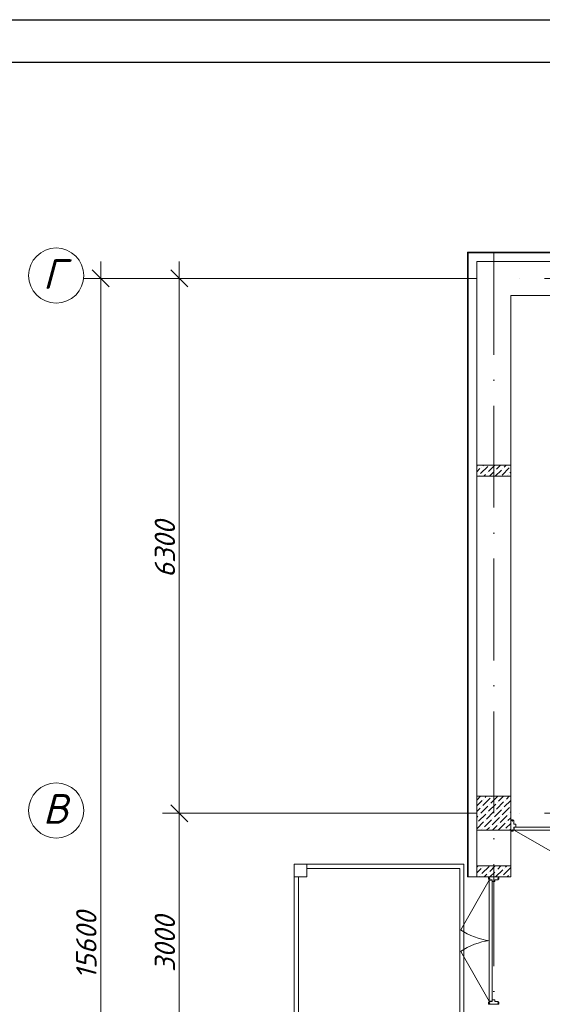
# Model space of a CAD drawing. Header units: millimetres. Extents: x 1114507 to 93926427, y 174473 to 817039.
# Tile 341 of 483: x 1775803 to 1781956, y 773875 to 785472. Entities that reach past the tile are written whole.
import ezdxf

# ---------------------------------------------------------------- set-up
doc = ezdxf.new("R2010")
doc.units = ezdxf.units.MM
doc.linetypes.add('ACAD_ISO10W100', pattern=[18, 12, -3, 0, -3])
for name, color, linetype, lineweight in [('Doors', 86, 'Continuous', 13), ('PLAN', 250, 'Continuous', 25), ('размеры', 12, 'Continuous', 15)]:
    doc.layers.add(name, color=color, linetype=linetype, lineweight=lineweight)
doc.layers.add('kcd_tx', color=7, linetype='Continuous')
doc.styles.get("Standard").update_dxf_attribs({"font": 'isocpeui.ttf'})

# ---------------------------------------------------------------- blocks, each defined once
blk = doc.blocks.new('blokqav3mak')
at = {"color": 252, "lineweight": 0, "ltscale": 100}
for p, q in [((1600766, 782732), (1599459, 782732)), ((1599459, 782732), (1599459, 775375)), ((1599459, 775375), (1599566, 775375))]:
    blk.add_line(p, q, dxfattribs=at)
at = {"color": 32, "lineweight": 0, "ltscale": 100}
for p, q in [((1600766, 782725), (1599466, 782725)), ((1599466, 782725), (1599466, 775375))]:
    blk.add_line(p, q, dxfattribs=at)
at = {"color": 1, "linetype": 'ACAD_ISO10W100', "lineweight": 0, "ltscale": 100}
for p, q in [((1599766, 782725), (1599766, 766825)), ((1626766, 782425), (1599766, 782425)), ((1626766, 776125), (1599766, 776125))]:
    blk.add_line(p, q, dxfattribs=at)
at = {"lineweight": 0, "ltscale": 100}
for p, q in [((1600766, 782625), (1599566, 782625)), ((1599566, 782625), (1599566, 775455)), ((1600766, 782225), (1599966, 782225)), ((1599966, 782225), (1599966, 775455)), ((1597416, 775525, 0), (1597416, 769325, 0)), ((1599416, 775525), (1597416, 775525)), ((1599366, 775475), (1597566, 775475)), ((1599366, 775475), (1599366, 773525)), ((1599416, 775525), (1599416, 769325)), ((1597466, 775375, 0), (1597466, 769475, 0)), ((1599566, 775375), (1599966, 775375))]:
    blk.add_line(p, q, dxfattribs=at)
at = {"color": 0, "linetype": 'ByBlock', "lineweight": 0}
for p, q in [((1595239, 782325), (1595039, 782525)), ((1596164, 782325), (1595964, 782525)), ((1595964, 776225), (1596164, 776025)), ((1596164, 776025), (1595964, 776225))]:
    blk.add_line(p, q, dxfattribs=at)
at = {"linetype": 'Continuous', "lineweight": 0, "ltscale": 100}
for p, q in [((1599566, 780214, 0), (1599577, 780225, 0)), ((1599637, 780218, 0), (1599644, 780225, 0)), ((1599705, 780151, 0), (1599779, 780225, 0)), ((1599797, 780176, 0), (1599846, 780225, 0)), ((1599890, 780201, 0), (1599914, 780225, 0)), ((1599566, 780147, 0), (1599604, 780185, 0)), ((1599595, 780109, 0), (1599595, 780109, 0)), ((1599612, 780126, 0), (1599696, 780210, 0)), ((1599621, 780201, 0), (1599621, 780201, 0)), ((1599649, 780095, 0), (1599671, 780117, 0)), ((1599688, 780134, 0), (1599688, 780134, 0)), ((1599716, 780095, 0), (1599764, 780142, 0)), ((1599781, 780159, 0), (1599781, 780159, 0)), ((1599784, 780095, 0), (1599856, 780168, 0)), ((1599865, 780109, 0), (1599949, 780193, 0)), ((1599873, 780185, 0), (1599873, 780185, 0)), ((1599941, 780117, 0), (1599941, 780117, 0)), ((1599957, 780134, 0), (1599966, 780143, 0)), ((1599966, 780210, 0), (1599966, 780210, 0)), ((1599918, 780095, 0), (1599924, 780100, 0)), ((1599566, 776212), (1599630, 776276)), ((1599572, 776285), (1599612, 776325)), ((1599639, 776217), (1599723, 776302)), ((1599647, 776293), (1599647, 776293)), ((1599664, 776310), (1599679, 776325)), ((1599732, 776243), (1599814, 776325)), ((1599740, 776318), (1599740, 776318)), ((1599824, 776268), (1599881, 776325)), ((1599891, 776201), (1599966, 776275)), ((1599900, 776276), (1599900, 776276)), ((1599917, 776293), (1599949, 776325)), ((1599566, 776145), (1599605, 776184)), ((1599614, 776125), (1599698, 776209)), ((1599622, 776201), (1599622, 776201)), ((1599706, 776150), (1599790, 776234)), ((1599715, 776226), (1599715, 776226)), ((1599774, 776083), (1599858, 776167)), ((1599782, 776158), (1599782, 776158)), ((1599799, 776175), (1599883, 776260)), ((1599807, 776251), (1599807, 776251)), ((1599866, 776108), (1599950, 776192)), ((1599875, 776184), (1599875, 776184)), ((1599566, 776077), (1599580, 776091)), ((1599588, 776032), (1599673, 776116)), ((1599597, 776108), (1599597, 776108)), ((1599656, 775965), (1599740, 776049)), ((1599681, 776057), (1599765, 776142)), ((1599689, 776133), (1599689, 776133)), ((1599748, 775990), (1599833, 776074)), ((1599757, 776066), (1599757, 776066)), ((1599841, 776015), (1599925, 776100)), ((1599849, 776091), (1599849, 776091)), ((1599934, 776041), (1599966, 776073)), ((1599942, 776116), (1599942, 776116)), ((1599959, 776133), (1599966, 776141)), ((1599566, 775943), (1599647, 776024)), ((1599572, 776015), (1599572, 776015)), ((1599616, 775925), (1599622, 775931)), ((1599639, 775948), (1599639, 775948)), ((1599664, 776041), (1599664, 776041)), ((1599683, 775925), (1599715, 775956)), ((1599732, 775973), (1599732, 775973)), ((1599751, 775925), (1599807, 775982)), ((1599818, 775925), (1599900, 776007)), ((1599824, 775999), (1599824, 775999)), ((1599891, 775931), (1599891, 775931)), ((1599908, 775948), (1599966, 776006)), ((1599917, 776024), (1599917, 776024)), ((1599953, 775925), (1599966, 775939)), ((1599566, 775490, 0), (1599582, 775505, 0)), ((1599566, 775422, 0), (1599619, 775475, 0)), ((1599627, 775416, 0), (1599712, 775500, 0)), ((1599636, 775492, 0), (1599636, 775492, 0)), ((1599720, 775441, 0), (1599784, 775505, 0)), ((1599813, 775467, 0), (1599851, 775505, 0)), ((1599880, 775399, 0), (1599964, 775483, 0)), ((1599888, 775475, 0), (1599888, 775475, 0)), ((1599905, 775492, 0), (1599919, 775505, 0)), ((1599587, 775375, 0), (1599594, 775382, 0)), ((1599611, 775399, 0), (1599611, 775399, 0)), ((1599654, 775375, 0), (1599686, 775408, 0)), ((1599703, 775424, 0), (1599703, 775424, 0)), ((1599721, 775375, 0), (1599779, 775433, 0)), ((1599789, 775375, 0), (1599872, 775458, 0)), ((1599796, 775450, 0), (1599796, 775450, 0)), ((1599863, 775382, 0), (1599863, 775382, 0)), ((1599923, 775375, 0), (1599939, 775391, 0)), ((1599956, 775408, 0), (1599956, 775408, 0))]:
    blk.add_line(p, q, dxfattribs=at)
at = {"lineweight": 0, "ltscale": 60}
blk.add_line((1599714, 774588), (1599714, 774662), dxfattribs=at)
at = {"layer": 'Doors', "lineweight": 0}
for p, q in [((1599966, 776049), (1599995, 776049)), ((1599966, 776038), (1599966, 776049)), ((1599995, 776038), (1599995, 776049)), ((1599966, 775926), (1599966, 776038)), ((1599966, 776038), (1599982, 776038)), ((1599966, 776038), (1599982, 776038)), ((1599966, 776038), (1599966, 776038)), ((1599966, 775926), (1599982, 775926)), ((1599966, 775926), (1599966, 775926)), ((1599966, 775926), (1599966, 775915)), ((1599982, 776038), (1599982, 776033)), ((1599982, 776033), (1599986, 776033)), ((1599982, 775931), (1599986, 775931)), ((1599982, 775926), (1599982, 775931)), ((1599986, 776038), (1600002, 776038)), ((1599986, 776038), (1599986, 776033)), ((1599986, 775926), (1599986, 775931)), ((1599986, 775926), (1600002, 775926)), ((1599995, 775926), (1599995, 775915)), ((1600002, 775998), (1600002, 776038)), ((1600002, 775998), (1600025, 775998)), ((1600002, 775962), (1600808, 775962)), ((1600002, 775926), (1600002, 775962)), ((1600007, 775926), (1600007, 775962)), ((1600007, 775926), (1600705, 775523)), ((1600007, 775926), (1600826, 775926)), ((1600025, 775962), (1600025, 775998)), ((1599966, 775915), (1599995, 775915)), ((1599704, 775375), (1599704, 775349)), ((1599714, 775375), (1599704, 775375)), ((1599714, 775349), (1599704, 775349)), ((1599714, 775375), (1599818, 775375)), ((1599714, 775375), (1599714, 775361)), ((1599714, 775375), (1599714, 775375)), ((1599714, 775361), (1599719, 775361)), ((1599714, 775357), (1599714, 775342)), ((1599714, 775357), (1599719, 775357)), ((1599719, 775361), (1599719, 775357)), ((1599818, 775361), (1599814, 775361)), ((1599814, 775361), (1599814, 775357)), ((1599818, 775357), (1599814, 775357)), ((1599818, 775375), (1599818, 775361)), ((1599818, 775375), (1599818, 775361)), ((1599818, 775375), (1599818, 775375)), ((1599818, 775375), (1599828, 775375)), ((1599818, 775357), (1599818, 775342)), ((1599818, 775349), (1599828, 775349)), ((1599828, 775375), (1599828, 775349)), ((1599714, 775338), (1599377, 774753)), ((1599714, 775342), (1599748, 775342)), ((1599714, 775338), (1599714, 774662)), ((1599714, 775338), (1599748, 775338)), ((1599748, 775342), (1599748, 773929)), ((1599748, 775321), (1599781, 775321)), ((1599781, 775342), (1599781, 775321)), ((1599781, 775342), (1599818, 775342)), ((1599714, 773912), (1599714, 774588)), ((1599748, 773908), (1599748, 774588)), ((1599714, 773912), (1599377, 774497)), ((1599704, 773875), (1599704, 773901)), ((1599714, 773901), (1599704, 773901)), ((1599714, 773875), (1599704, 773875)), ((1599714, 773912), (1599748, 773912)), ((1599714, 773908), (1599748, 773908)), ((1599714, 773894), (1599714, 773908)), ((1599714, 773894), (1599719, 773894)), ((1599714, 773875), (1599714, 773890)), ((1599714, 773890), (1599719, 773890)), ((1599714, 773875), (1599818, 773875)), ((1599714, 773875), (1599714, 773875)), ((1599719, 773890), (1599719, 773894)), ((1599748, 773929), (1599781, 773929)), ((1599781, 773908), (1599781, 773929)), ((1599781, 773908), (1599818, 773908)), ((1599818, 773894), (1599814, 773894)), ((1599814, 773890), (1599814, 773894)), ((1599818, 773890), (1599814, 773890)), ((1599818, 773894), (1599818, 773908)), ((1599818, 773901), (1599828, 773901)), ((1599818, 773875), (1599818, 773890)), ((1599818, 773875), (1599818, 773890)), ((1599818, 773875), (1599818, 773875)), ((1599818, 773875), (1599828, 773875)), ((1599828, 773875), (1599828, 773901))]:
    blk.add_line(p, q, dxfattribs=at)
at = {"layer": 'Doors', "lineweight": 0, "extrusion": (0, 0, -1)}
blk.add_ellipse((1599648, 774959), major_axis=(-460, 174), ratio=0.632541, start_param=4.336202, end_param=5.088576, dxfattribs=at)
at = {"layer": 'Doors', "lineweight": 0}
blk.add_ellipse((1599648, 774291), major_axis=(-460, -174), ratio=0.632541, start_param=4.336202, end_param=5.088576, dxfattribs=at)
at = {"layer": 'kcd_tx', "color": 152, "lineweight": 0, "ltscale": 100}
for p, q in [((1595139, 766625), (1595139, 782625)), ((1596064, 782625), (1596064, 775925)), ((1599566, 782425), (1594939, 782425)), ((1599566, 782425), (1595864, 782425)), ((1596064, 776325), (1596064, 772925)), ((1599566, 776125), (1595864, 776125)), ((1599566, 776125), (1595864, 776125))]:
    blk.add_line(p, q, dxfattribs=at)
at = {"layer": 'PLAN', "color": 158, "lineweight": 0}
for centre in [(1594614, 782458), (1594614, 776158)]:
    blk.add_circle(centre, 325, dxfattribs=at)
at = {"layer": 'размеры', "lineweight": 0, "ltscale": 5}
for p, q in [((1599566, 780095), (1599566, 780225)), ((1599566, 780225), (1599966, 780225)), ((1599966, 780225), (1599566, 780225)), ((1599566, 780225), (1599566, 780095)), ((1599966, 780225), (1599966, 780095)), ((1599966, 780095), (1599966, 780225)), ((1599966, 780095), (1599566, 780095)), ((1599566, 780095), (1599966, 780095)), ((1599966, 776325), (1599566, 776325)), ((1599566, 776325), (1599566, 775925)), ((1599966, 775925), (1599966, 776325)), ((1599566, 775925), (1599966, 775925)), ((1597566, 775525), (1597416, 775525)), ((1597416, 775525), (1597416, 775375)), ((1597566, 775375), (1597566, 775525)), ((1599566, 775375), (1599566, 775505)), ((1599566, 775505), (1599966, 775505)), ((1599966, 775505), (1599966, 775375)), ((1597416, 775375), (1597566, 775375)), ((1599966, 775375), (1599566, 775375))]:
    blk.add_line(p, q, dxfattribs=at)
at = {"layer": 'kcd_tx', "color": 152, "lineweight": 0}
for s, p in [('6300', (1596014, 778899)), ('15600', (1595089, 774170)), ('3000', (1596014, 774255))]:
    blk.add_text(s, height=240, rotation=90, dxfattribs=at).set_placement(p)
at = {"layer": 'PLAN', "lineweight": 0}
for s, p in [('Г', (1594457, 782301)), ('B', (1594458, 776001))]:
    blk.add_text(s, height=350, dxfattribs=at).set_placement(p)

msp = doc.modelspace()

# ---------------------------------------------------------------- linework, layer by layer
at = {"color": 5, "elevation": 0}
msp.add_lwpolyline([(1773282.1, 785471.7), (1826140.1, 785471.7), (1826140.1, 755771.7), (1773282.1, 755771.7)], close=True, dxfattribs=at)
at = {"color": 5, "lineweight": 30, "elevation": 0}
msp.add_lwpolyline([(1775282.1, 784971.7), (1825640.1, 784971.7), (1825640.1, 756271.7), (1775282.1, 756271.7)], close=True, dxfattribs=at)
at = {"layer": 'Defpoints', "color": 3, "linetype": 'ByBlock', "elevation": 0}
msp.add_lwpolyline([(1773282.1, 785471.7), (1815282.1, 785471.7), (1815282.1, 755771.7), (1773282.1, 755771.7)], close=True, dxfattribs=at)

# ---------------------------------------------------------------- block references
at = {"color": 0}
msp.add_blockref('blokqav3mak', (181618.3, 0), dxfattribs=at)

doc.saveas('drawing.dxf')
